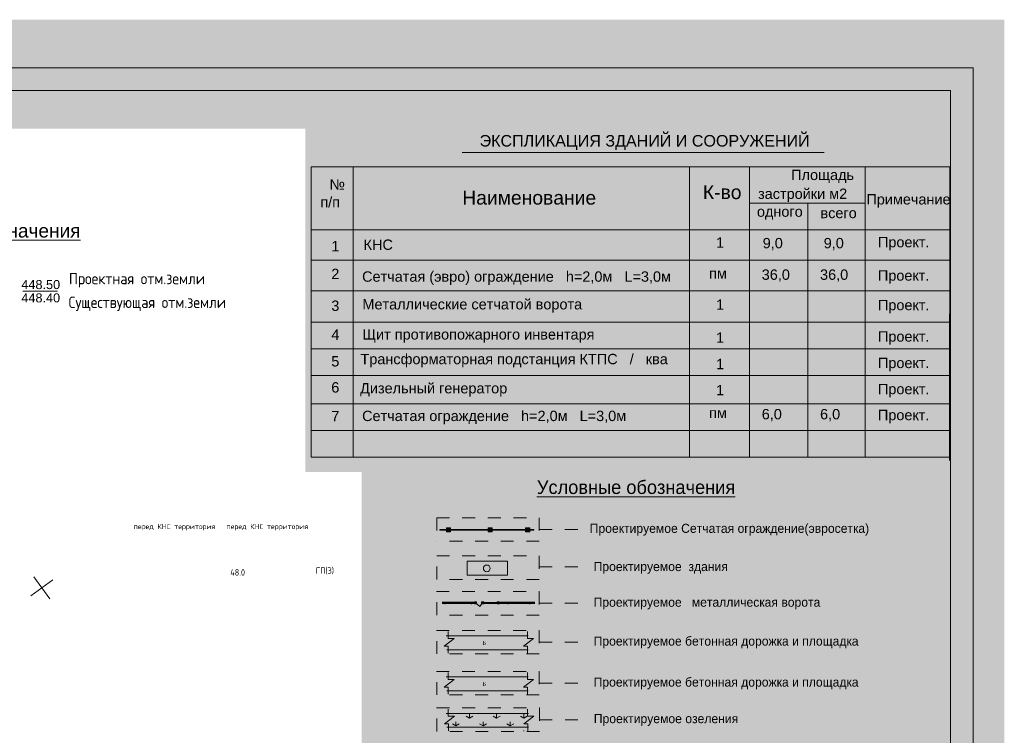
# Model space of a CAD drawing. Header units: millimetres. Extents: x 918404 to 1362154, y 4120617 to 4364104.
# Tile 592 of 649: x 1329437 to 1351126, y 4206655 to 4222431. Entities that reach past the tile are written whole.
import ezdxf

# ---------------------------------------------------------------- set-up
doc = ezdxf.new("R2010")
doc.units = ezdxf.units.MM
doc.header["$MEASUREMENT"] = 0
doc.linetypes.add('Штриховая', pattern=[564.444447, 282.222223, -282.222223])
for name, color, linetype, lineweight in [('(001) Сетка_Ном._пера__132', 132, 'Continuous', 18), ('(035) Откосы_Ном._пера__7', 7, 'Continuous', 18), ('(038) Деревья_Ном._пера__1', 1, 'Continuous', 18), ('0_Ном._пера__174', 174, 'Continuous', 18), ('0_Ном._пера__255', 255, 'Continuous', 18), ('0_Ном._пера__5', 5, 'Continuous', 18), ('Fills_Ном._пера__82', 82, 'Continuous', 18), ('sherr_Ном._пера__5', 5, 'Continuous', 18), ('text_Ном._пера__5', 5, 'Continuous', 18), ('text_Ном._пера__7', 7, 'Continuous', 18), ('водопровод_Ном._пера__5', 5, 'Continuous', 18), ('Зоп. К._Ном._пера__1', 1, 'Continuous', 18), ('надписи ВК_Ном._пера__7', 7, 'Continuous', 18), ('Текст_Ном._пера__5', 5, 'Continuous', 18), ('Текст_Ном._пера__7', 7, 'Continuous', 18)]:
    doc.layers.add(name, color=color, linetype=linetype, lineweight=lineweight)
for name, color, linetype in [('(003) Пункты', 7, 'Continuous'), ('(023) Ж_дорога', 7, 'Continuous'), ('(035) Откосы', 7, 'Continuous')]:
    doc.layers.add(name, color=color, linetype=linetype)
for name, color, linetype, lineweight, true_color in [('(003) Пункты_Ном._пера__28', 7, 'Continuous', 18, 0x260900), ('(003) Пункты_Ном._пера__48', 7, 'Continuous', 18, 0x261c00), ('(023) Ж_дорога_Ном._пера__28', 7, 'Continuous', 18, 0x260900), ('0_Ном._пера__251', 7, 'Continuous', 18, 0x6d6d6d)]:
    doc.layers.add(name, color=color, linetype=linetype, lineweight=lineweight, true_color=true_color)
doc.styles.add('СГЕНЕРИР_СТИЛЬ_1', font='arial.ttf')
doc.styles.add('СГЕНЕРИР_СТИЛЬ_10', font='isocp.shx')
doc.styles.add('СГЕНЕРИР_СТИЛЬ_2', font='arial.ttf')
doc.styles.add('СГЕНЕРИР_СТИЛЬ_4', font='times.ttf')
doc.styles.add('СГЕНЕРИР_СТИЛЬ_6', font='txt')
doc.styles.add('СГЕНЕРИР_СТИЛЬ_7', font='txt')
doc.styles.add('СГЕНЕРИР_СТИЛЬ_8', font='isocp.shx')
pattern_1 = [(45, (295942.93, 4126321.94), (-183.847756, 183.847756), []), (45, (295851, 4126413.87), (-183.847756, 183.847756), [194.999993, -64.999998, 0, -64.999998])]

# ---------------------------------------------------------------- blocks, each defined once
blk = doc.blocks.new('Стена_259', base_point=(1338688, 4211186))
at = {"layer": '(035) Откосы', "linetype": 'Continuous', "lineweight": 0, "true_color": 0x000000}
for points in [[(1338835, 4211178), (1338835, 4211193), (1338688, 4211193), (1338688, 4211178)], [(1339756, 4211178), (1339756, 4211193), (1338925, 4211193), (1338925, 4211178)], [(1340581, 4211178), (1340581, 4211193), (1339846, 4211193), (1339846, 4211178)], [(1340762, 4211178), (1340762, 4211193), (1340671, 4211193), (1340671, 4211178)]]:
    blk.add_hatch(color=18, dxfattribs=at).paths.add_polyline_path(points)
at = {"layer": '(035) Откосы_Ном._пера__7', "linetype": 'Continuous', "flags": 128}
for points in [[(1338835, 4211193), (1338688, 4211193)], [(1338688, 4211193), (1338688, 4211178)], [(1338688, 4211178), (1338835, 4211178)], [(1339756, 4211193), (1338925, 4211193)], [(1338925, 4211178), (1339756, 4211178)], [(1340581, 4211193), (1339846, 4211193)], [(1339846, 4211178), (1340581, 4211178)], [(1340762, 4211193), (1340671, 4211193)], [(1340671, 4211178), (1340762, 4211178)], [(1340762, 4211178), (1340762, 4211193)]]:
    blk.add_lwpolyline(points, dxfattribs=at)
blk = doc.blocks.new('Колонна_883', base_point=(1338880, 4211186))
at = {"layer": '(023) Ж_дорога', "linetype": 'Continuous', "lineweight": 0, "true_color": 0x000000}
blk.add_hatch(color=18, dxfattribs=at).paths.add_polyline_path([(1338835, 4211141), (1338925, 4211141), (1338925, 4211231), (1338835, 4211231)])
at = {"layer": '(023) Ж_дорога_Ном._пера__28', "linetype": 'Continuous'}
for p, q in [((1338925, 4211231), (1338835, 4211231)), ((1338835, 4211231), (1338835, 4211193)), ((1338835, 4211178), (1338835, 4211141)), ((1338835, 4211141), (1338925, 4211141)), ((1338925, 4211193), (1338925, 4211231)), ((1338925, 4211141), (1338925, 4211178))]:
    blk.add_line(p, q, dxfattribs=at)
blk = doc.blocks.new('Колонна_884', base_point=(1340626, 4211186))
at = {"layer": '(023) Ж_дорога', "linetype": 'Continuous', "lineweight": 0, "true_color": 0x000000}
blk.add_hatch(color=18, dxfattribs=at).paths.add_polyline_path([(1340581, 4211141), (1340671, 4211141), (1340671, 4211231), (1340581, 4211231)])
at = {"layer": '(023) Ж_дорога_Ном._пера__28', "linetype": 'Continuous'}
for p, q in [((1340671, 4211231), (1340581, 4211231)), ((1340581, 4211231), (1340581, 4211193)), ((1340581, 4211178), (1340581, 4211141)), ((1340581, 4211141), (1340671, 4211141)), ((1340671, 4211193), (1340671, 4211231)), ((1340671, 4211141), (1340671, 4211178))]:
    blk.add_line(p, q, dxfattribs=at)
blk = doc.blocks.new('Колонна_885', base_point=(1339801, 4211186))
at = {"layer": '(023) Ж_дорога', "linetype": 'Continuous', "lineweight": 0, "true_color": 0x000000}
blk.add_hatch(color=18, dxfattribs=at).paths.add_polyline_path([(1339756, 4211141), (1339846, 4211141), (1339846, 4211231), (1339756, 4211231)])
at = {"layer": '(023) Ж_дорога_Ном._пера__28', "linetype": 'Continuous'}
for p, q in [((1339846, 4211231), (1339756, 4211231)), ((1339756, 4211231), (1339756, 4211193)), ((1339756, 4211178), (1339756, 4211141)), ((1339756, 4211141), (1339846, 4211141)), ((1339846, 4211193), (1339846, 4211231)), ((1339846, 4211141), (1339846, 4211178))]:
    blk.add_line(p, q, dxfattribs=at)
blk = doc.blocks.new('Колонна_886', base_point=(1339979, 4209574))
at = {"layer": '(003) Пункты_Ном._пера__48', "linetype": 'Continuous'}
h = blk.add_hatch(dxfattribs=at)
h.set_pattern_fill('Железобетон', color=256, style=0, pattern_type=2)
h.set_pattern_definition(pattern_1)
h.paths.add_polyline_path([(1339956, 4209551), (1340001, 4209551), (1340001, 4209596), (1339956, 4209596)])
at = {"layer": '(003) Пункты_Ном._пера__28', "linetype": 'Continuous', "flags": 128}
blk.add_lwpolyline([(1339956, 4209551), (1340001, 4209551), (1340001, 4209596), (1339956, 4209596)], close=True, dxfattribs=at)
blk = doc.blocks.new('Колонна_887', base_point=(1339636, 4209574))
at = {"layer": '(003) Пункты_Ном._пера__48', "linetype": 'Continuous'}
h = blk.add_hatch(dxfattribs=at)
h.set_pattern_fill('Железобетон', color=256, style=0, pattern_type=2)
h.set_pattern_definition(pattern_1)
h.paths.add_polyline_path([(1339613, 4209551), (1339658, 4209551), (1339658, 4209596), (1339613, 4209596)])
at = {"layer": '(003) Пункты_Ном._пера__28', "linetype": 'Continuous', "flags": 128}
blk.add_lwpolyline([(1339613, 4209551), (1339658, 4209551), (1339658, 4209596), (1339613, 4209596)], close=True, dxfattribs=at)
blk = doc.blocks.new('Колонна_888', base_point=(1339476, 4209574))
at = {"layer": '(003) Пункты_Ном._пера__48', "linetype": 'Continuous'}
h = blk.add_hatch(dxfattribs=at)
h.set_pattern_fill('Железобетон', color=256, style=0, pattern_type=2)
h.set_pattern_definition(pattern_1)
h.paths.add_polyline_path([(1339454, 4209551), (1339499, 4209551), (1339499, 4209596), (1339454, 4209596)])
at = {"layer": '(003) Пункты_Ном._пера__28', "linetype": 'Continuous', "flags": 128}
blk.add_lwpolyline([(1339454, 4209551), (1339499, 4209551), (1339499, 4209596), (1339454, 4209596)], close=True, dxfattribs=at)

msp = doc.modelspace()

# ---------------------------------------------------------------- hatches: boundary and pattern name
at = {"layer": '0_Ном._пера__251', "linetype": 'Continuous'}
msp.add_hatch(color=256, dxfattribs=at).paths.add_polyline_path([(1338876.5, 4208542.3), (1340624.5, 4208542.3), (1340624.5, 4208619.5), (1340536.7, 4208619.5), (1340756.1, 4208789.5), (1340621.7, 4208789.5), (1340621.7, 4208847.6), (1338873.8, 4208847.6), (1338873.8, 4208789.5), (1339008.2, 4208789.5), (1338788.8, 4208619.5), (1338876.5, 4208619.5)])
at = {"layer": '0_Ном._пера__251', "linetype": 'Continuous', "lineweight": 0, "true_color": 0x1b1b1b}
msp.add_hatch(color=250, dxfattribs=at).paths.add_polyline_path([(1338876.5, 4207638.6), (1340624.5, 4207638.6), (1340624.5, 4207715.8), (1340536.7, 4207715.8), (1340756.1, 4207885.8), (1340621.7, 4207885.8), (1340621.7, 4207943.9), (1338873.8, 4207943.9), (1338873.8, 4207885.8), (1339008.2, 4207885.8), (1338788.8, 4207715.8), (1338876.5, 4207715.8)])
at = {"layer": '0_Ном._пера__255', "linetype": 'Continuous'}
h = msp.add_hatch(color=256, dxfattribs=at)
h.paths.add_polyline_path([(1307746.4, 4222430.7), (1307746.4, 4191424.3), (1351126, 4191424.3), (1351126, 4222430.7)])
h.paths.add_polyline_path([(1311830.5, 4192586.6), (1311830.5, 4220030.8), (1335731.4, 4220030.8), (1335731.4, 4212461.4), (1336968.5, 4212461.4), (1336968.5, 4198595), (1330513.3, 4198595), (1330513.3, 4192586.6)], flags=0)
at = {"layer": 'Fills_Ном._пера__82', "linetype": 'Continuous'}
h = msp.add_hatch(dxfattribs=at)
h.set_pattern_fill('Трава', color=256, style=0, pattern_type=2)
h.set_pattern_definition([(90, (295942.93, 4126321.94), (-600, 0), [86.60254, -259.80762]), (90, (296242.93, 4126495.15), (-600, 0), [86.60254, -259.80762]), (30, (295942.93, 4126321.94), (-300, 519.61524), [86.60254, -259.80762]), (30, (295942.93, 4126668.36), (-300, 519.61524), [86.60254, -259.80762]), (150, (295942.93, 4126321.94), (300, 519.61524), [86.60254, -259.80762]), (150, (295942.93, 4126668.36), (300, 519.61524), [86.60254, -259.80762])])
h.paths.add_polyline_path([(1338881.2, 4206833.1), (1340629.1, 4206833.1), (1340629.1, 4206910.3), (1340541.3, 4206910.3), (1340760.7, 4207080.2), (1340626.3, 4207080.2), (1340626.3, 4207138.3), (1338878.4, 4207138.3), (1338878.4, 4207080.2), (1339012.8, 4207080.2), (1338793.4, 4206910.3), (1338881.2, 4206910.3)])
at = {"layer": 'Зоп. К._Ном._пера__1', "linetype": 'Continuous', "lineweight": 18}
msp.add_hatch(color=14, dxfattribs=at).paths.add_polyline_path([(1339295.5, 4210490.7), (1339295.5, 4210185.4), (1340179.6, 4210185.4), (1340179.6, 4210490.7)])

# ---------------------------------------------------------------- linework, layer by layer
at = {"layer": '(001) Сетка_Ном._пера__132', "linetype": 'Continuous'}
for p, q in [((1329680.7, 4209731.5), (1330168.4, 4210080.9)), ((1329749.9, 4210150.1), (1330099.3, 4209662.3))]:
    msp.add_line(p, q, dxfattribs=at)
at = {"layer": '0_Ном._пера__174', "linetype": 'Continuous', "flags": 128}
for points in [[(1308437.1, 4192086.6), (1308437.1, 4221366.6), (1350437.1, 4221366.6), (1350437.1, 4192086.6)], [(1310437.1, 4220866.6), (1349937.1, 4220866.6), (1349937.1, 4192586.6), (1310437.1, 4192586.6)]]:
    msp.add_lwpolyline(points, close=True, dxfattribs=at)
at = {"layer": '0_Ном._пера__5', "linetype": 'Continuous'}
for p, q in [((1339185.3, 4219506.4), (1347160.6, 4219506.4)), ((1335856.4, 4219187), (1349922.4, 4219187)), ((1335856.4, 4219187), (1335856.4, 4212788.1)), ((1336781.8, 4219187), (1336781.8, 4212788.1)), ((1344188.7, 4219187), (1344188.7, 4212788.1)), ((1345510.9, 4219187), (1345510.9, 4212788.1)), ((1349922.4, 4219187), (1349921.9, 4212711)), ((1335856.4, 4217797.4), (1349923.4, 4217797.4)), ((1335856.4, 4217797.4), (1349923.4, 4217797.4)), ((1335856.4, 4217127), (1349923.4, 4217127)), ((1335856.4, 4216454), (1349923.4, 4216454)), ((1335856.4, 4215762.7), (1349922.2, 4215762.7)), ((1335856.4, 4215173.3), (1349922.3, 4215173.3)), ((1335856.4, 4214588.3), (1349920.5, 4214588.3)), ((1335856.4, 4213962.5), (1349922.2, 4213962.5)), ((1335856.4, 4213373.1), (1349922.3, 4213373.1)), ((1335856.4, 4212788.1), (1349920.5, 4212788.1)), ((1339295.5, 4210185.4), (1339295.5, 4210490.7)), ((1339295.5, 4210490.7), (1340179.6, 4210490.7)), ((1340179.6, 4210490.7), (1340179.6, 4210185.4)), ((1340179.6, 4210185.4), (1339295.5, 4210185.4)), ((1338744.6, 4209587.3), (1339476.2, 4209587.3)), ((1338744.6, 4209573.5), (1339476.2, 4209573.5)), ((1338744.6, 4209559.9), (1339476.2, 4209559.9)), ((1338803, 4209601.3), (1338803, 4209545.7)), ((1339387.4, 4209601.3), (1339387.4, 4209545.7)), ((1339476.2, 4209573.5), (1339573.7, 4209495.9)), ((1339573.7, 4209495.9), (1339619.5, 4209562.9)), ((1339641.7, 4209582), (1339953.8, 4209582)), ((1339641.7, 4209559.9), (1339953.8, 4209559.9)), ((1339945.4, 4209587.1), (1340783.7, 4209587.1)), ((1339945.4, 4209573.5), (1340783.7, 4209573.5)), ((1339945.4, 4209561.9), (1340783.7, 4209561.9)), ((1340189.5, 4209601.3), (1340189.5, 4209545.7)), ((1340674.8, 4209601.3), (1340674.8, 4209545.7)), ((1338829.4, 4208847.6), (1340640.4, 4208847.6)), ((1340639.5, 4208542.3), (1338842.4, 4208542.3)), ((1338829.4, 4207943.9), (1340640.4, 4207943.9)), ((1340639.5, 4207638.6), (1338842.4, 4207638.6)), ((1338834.1, 4207138.3), (1340645, 4207138.3)), ((1340644.2, 4206833.1), (1338847, 4206833.1))]:
    msp.add_line(p, q, dxfattribs=at)
at = {"layer": '0_Ном._пера__5', "linetype": 'Штриховая'}
for p, q in [((1338622.2, 4211452.9), (1338622.2, 4210935.2)), ((1338622.2, 4211452.9), (1340882.5, 4211452.9)), ((1340882.5, 4211452.9), (1340882.5, 4210935.2)), ((1340882.5, 4211194), (1341870.7, 4211194)), ((1340882.5, 4210935.2), (1338622.2, 4210935.2)), ((1338622.2, 4210092.6), (1338622.2, 4210610.3)), ((1338622.2, 4210610.3), (1340882.5, 4210610.3)), ((1340882.5, 4210610.3), (1340882.5, 4210092.6)), ((1340882.5, 4210369.2), (1341870.7, 4210369.2)), ((1340882.5, 4210092.6), (1338622.2, 4210092.6)), ((1338617.2, 4209822.5), (1340882.5, 4209822.5)), ((1338622.2, 4209304.7), (1338622.2, 4209827)), ((1340882.5, 4209822.5), (1340882.5, 4209304.7)), ((1340882.5, 4209565.9), (1341870.7, 4209565.9)), ((1340882.5, 4209304.7), (1338622.2, 4209304.7)), ((1338617.2, 4208967.2), (1340882.5, 4208967.2)), ((1338622.2, 4208449.5), (1338622.2, 4208971.7)), ((1340882.5, 4208967.2), (1340882.5, 4208449.5)), ((1340882.5, 4208708.4), (1341870.7, 4208708.4)), ((1340882.5, 4208449.5), (1338622.2, 4208449.5)), ((1338617.2, 4208063.5), (1340882.5, 4208063.5)), ((1338622.2, 4207545.8), (1338622.2, 4208068)), ((1340882.5, 4208063.5), (1340882.5, 4207545.8)), ((1340882.5, 4207804.7), (1341870.7, 4207804.7)), ((1340882.5, 4207545.8), (1338622.2, 4207545.8)), ((1338621.8, 4207258), (1340887.1, 4207258)), ((1338626.8, 4206740.2), (1338626.8, 4207262.5)), ((1340887.1, 4207258), (1340887.1, 4206740.2)), ((1340887.1, 4206999.1), (1341875.3, 4206999.1)), ((1340887.1, 4206740.2), (1338626.8, 4206740.2))]:
    msp.add_line(p, q, dxfattribs=at)
at = {"layer": '0_Ном._пера__5', "linetype": 'Continuous', "flags": 128}
for points in [[(1338873.8, 4208940.5), (1338873.8, 4208789.5), (1339008.2, 4208789.5), (1338788.8, 4208619.5), (1338876.5, 4208619.5), (1338876.5, 4208466.1)], [(1340621.7, 4208940.5), (1340621.7, 4208789.5), (1340756.1, 4208789.5), (1340536.7, 4208619.5), (1340624.5, 4208619.5), (1340624.5, 4208466.1)], [(1338873.8, 4208036.8), (1338873.8, 4207885.8), (1339008.2, 4207885.8), (1338788.8, 4207715.8), (1338876.5, 4207715.8), (1338876.5, 4207562.4)], [(1340621.7, 4208036.8), (1340621.7, 4207885.8), (1340756.1, 4207885.8), (1340536.7, 4207715.8), (1340624.5, 4207715.8), (1340624.5, 4207562.4)], [(1338878.4, 4207231.2), (1338878.4, 4207080.2), (1339012.8, 4207080.2), (1338793.4, 4206910.3), (1338881.2, 4206910.3), (1338881.2, 4206756.8)], [(1340626.3, 4207231.2), (1340626.3, 4207080.2), (1340760.7, 4207080.2), (1340541.3, 4206910.3), (1340629.1, 4206910.3), (1340629.1, 4206756.8)]]:
    msp.add_lwpolyline(points, dxfattribs=at)
at = {"layer": '0_Ном._пера__5', "linetype": 'Continuous'}
msp.add_circle((1339724.3, 4210335.9), 73.8, dxfattribs=at)
at = {"layer": 'sherr_Ном._пера__5', "linetype": 'Continuous'}
msp.add_line((1340536.4, 4206751.4), (1340546.4, 4206751.4), dxfattribs=at)
at = {"layer": 'водопровод_Ном._пера__5', "linetype": 'Continuous'}
for p, q in [((1348064.2, 4212788.1), (1348064.2, 4219187)), ((1345510.9, 4218384.1), (1348064.2, 4218384.1)), ((1346797.4, 4218384.1), (1346797.4, 4212788.1))]:
    msp.add_line(p, q, dxfattribs=at)
at = {"layer": 'надписи ВК_Ном._пера__7', "linetype": 'Continuous'}
msp.add_line((1329507.5, 4216445.1), (1330267, 4216445.1), dxfattribs=at)

# ---------------------------------------------------------------- block references
at = {"layer": '(003) Пункты', "color": 18, "lineweight": 18, "true_color": 0x260900}
for name, p in [('Колонна_888', (1339476.2, 4209573.5)), ('Колонна_887', (1339635.6, 4209573.5)), ('Колонна_886', (1339978.8, 4209573.5))]:
    msp.add_blockref(name, p, dxfattribs=at)
at = {"layer": '(023) Ж_дорога', "color": 18, "lineweight": 18, "true_color": 0x260900}
for name, p in [('Колонна_883', (1338880.4, 4211185.6)), ('Колонна_885', (1339801.3, 4211185.6)), ('Колонна_884', (1340625.9, 4211185.6))]:
    msp.add_blockref(name, p, dxfattribs=at)
at = {"layer": '(035) Откосы'}
msp.add_blockref('Стена_259', (1338688.2, 4211185.6), dxfattribs=at)

# ---------------------------------------------------------------- texts
at = {"layer": '(038) Деревья_Ном._пера__1', "linetype": 'Continuous', "char_height": 200, "attachment_point": 5, "style": 'СГЕНЕРИР_СТИЛЬ_2'}
for s, insert in [('{448.50}', (1329900.6, 4216590.4)), ('{448.40}', (1329900.6, 4216297.6))]:
    msp.add_mtext(s, dxfattribs=dict(at, insert=insert))
at = {"layer": 'text_Ном._пера__5', "linetype": 'Continuous', "char_height": 250, "attachment_point": 7, "style": 'СГЕНЕРИР_СТИЛЬ_8'}
for s, insert in [('{Проектная отм.земли}', (1330522.3, 4216530.2)), ('{Существующая отм.земли}', (1330515.5, 4216007.5))]:
    msp.add_mtext(s, dxfattribs=dict(at, insert=insert))
at = {"layer": 'text_Ном._пера__7', "linetype": 'Continuous', "attachment_point": 7}
for s, insert, char_height, style in [('{перед КНС территория}', (1331944.6, 4211171.3), 112.5, 'СГЕНЕРИР_СТИЛЬ_10'), ('{перед КНС территория}', (1333988.3, 4211171.3), 112.5, 'СГЕНЕРИР_СТИЛЬ_10'), ('{48.0}', (1334076.5, 4210176.2), 140.62, 'СГЕНЕРИР_СТИЛЬ_8'), ('{ГП(3) }', (1335959, 4210203), 140.62, 'СГЕНЕРИР_СТИЛЬ_8')]:
    msp.add_mtext(s, dxfattribs=dict(at, insert=insert, char_height=char_height, style=style))
at = {"layer": 'Текст_Ном._пера__5', "linetype": 'Continuous', "attachment_point": 7}
for s, insert, char_height, style in [('{ЭКСПЛИКАЦИЯ ЗДАНИЙ И СООРУЖЕНИЙ}', (1339567.7, 4219560.7), 253.44, 'СГЕНЕРИР_СТИЛЬ_1'), ('{ №}', (1336172.6, 4218684), 228.1, 'СГЕНЕРИР_СТИЛЬ_1'), ('{    Площадь }', (1346078.2, 4218829.5), 228.096, 'СГЕНЕРИР_СТИЛЬ_1'), ('{Наименование}', (1339186.1, 4218350.3), 304.128, 'СГЕНЕРИР_СТИЛЬ_1'), ('{К-во}', (1344486, 4218471.9), 304.13, 'СГЕНЕРИР_СТИЛЬ_1'), ('{застройки м2                  }', (1345702.1, 4218410.7), 228.096, 'СГЕНЕРИР_СТИЛЬ_1'), ('{п/п}', (1336059.6, 4218289.8), 228.1, 'СГЕНЕРИР_СТИЛЬ_1'), ('{Примечание}', (1348087.9, 4218288.7), 228.096, 'СГЕНЕРИР_СТИЛЬ_1'), ('{всего}', (1347076.9, 4218051.8), 228.1, 'СГЕНЕРИР_СТИЛЬ_1'), ('{одного}', (1345676.7, 4218019.8), 228.1, 'СГЕНЕРИР_СТИЛЬ_1'), ('{\\LУсловные обозначения}', (1326211, 4217624.3), 300, 'СГЕНЕРИР_СТИЛЬ_2'), ('{КНС}', (1337011.9, 4217353.1), 228.1, 'СГЕНЕРИР_СТИЛЬ_1'), ('{1}', (1344777.2, 4217404.8), 228.1, 'СГЕНЕРИР_СТИЛЬ_1'), ('{9,0}', (1345804.2, 4217348.5), 228.1, 'СГЕНЕРИР_СТИЛЬ_1'), ('{9,0}', (1347147.8, 4217348.5), 228.1, 'СГЕНЕРИР_СТИЛЬ_1'), ('{Проект.}', (1348343, 4217343.7), 228.1, 'СГЕНЕРИР_СТИЛЬ_1'), ('{1}', (1336300.9, 4217323.9), 228.1, 'СГЕНЕРИР_СТИЛЬ_1'), ('{2}', (1336300.9, 4216712.2), 228.1, 'СГЕНЕРИР_СТИЛЬ_1'), ('{Сетчатая (эвро) ограждение   h=2,0м   L=3,0м }', (1336979.2, 4216585.3), 228.096, 'СГЕНЕРИР_СТИЛЬ_1'), ('{пм}', (1344622.9, 4216723), 228.1, 'СГЕНЕРИР_СТИЛЬ_1'), ('{36,0}', (1345782.8, 4216653.8), 228.1, 'СГЕНЕРИР_СТИЛЬ_1'), ('{36,0}', (1347067.4, 4216653.8), 228.1, 'СГЕНЕРИР_СТИЛЬ_1'), ('{Проект.}', (1348341.9, 4216608.9), 228.1, 'СГЕНЕРИР_СТИЛЬ_1'), ('{3}', (1336300.9, 4216008.3), 228.1, 'СГЕНЕРИР_СТИЛЬ_1'), ('{Металлические сетчатой ворота}', (1336987, 4215975), 228.096, 'СГЕНЕРИР_СТИЛЬ_1'), ('{1}', (1344777.2, 4216035.3), 228.1, 'СГЕНЕРИР_СТИЛЬ_1'), ('{Проект.}', (1348343, 4215957.7), 228.1, 'СГЕНЕРИР_СТИЛЬ_1'), ('{4}', (1336300.9, 4215373.2), 228.1, 'СГЕНЕРИР_СТИЛЬ_1'), ('{Щит противопожарного инвентаря }', (1336988.3, 4215311.1), 228.096, 'СГЕНЕРИР_СТИЛЬ_1'), ('{1}', (1344777.2, 4215309.4), 228.1, 'СГЕНЕРИР_СТИЛЬ_1'), ('{Проект.}', (1348343, 4215264.6), 228.1, 'СГЕНЕРИР_СТИЛЬ_1'), ('{5}', (1336300.9, 4214782.1), 228.1, 'СГЕНЕРИР_СТИЛЬ_1'), ('{Трансформаторная подстанция КТПС   /   ква}', (1336942.5, 4214767.3), 228.096, 'СГЕНЕРИР_СТИЛЬ_1'), ('{1}', (1344777.2, 4214726.4), 228.1, 'СГЕНЕРИР_СТИЛЬ_1'), ('{Проект.}', (1348343, 4214681.5), 228.1, 'СГЕНЕРИР_СТИЛЬ_1'), ('{6}', (1336300.9, 4214208.2), 228.1, 'СГЕНЕРИР_СТИЛЬ_1'), ('{Дизельный генератор}', (1336935.1, 4214123.8), 228.096, 'СГЕНЕРИР_СТИЛЬ_1'), ('{1}', (1344777.2, 4214151.1), 228.1, 'СГЕНЕРИР_СТИЛЬ_1'), ('{Проект.}', (1348343, 4214106.3), 228.1, 'СГЕНЕРИР_СТИЛЬ_1'), ('{7}', (1336300.9, 4213575.7), 228.1, 'СГЕНЕРИР_СТИЛЬ_1'), ('{Сетчатая ограждение   h=2,0м   L=3,0м }', (1336979.2, 4213513.6), 228.096, 'СГЕНЕРИР_СТИЛЬ_1'), ('{пм}', (1344622.9, 4213647.5), 228.1, 'СГЕНЕРИР_СТИЛЬ_1'), ('{6,0}', (1345782.8, 4213578.3), 228.1, 'СГЕНЕРИР_СТИЛЬ_1'), ('{6,0}', (1347067.4, 4213578.3), 228.1, 'СГЕНЕРИР_СТИЛЬ_1'), ('{Проект.}', (1348341.9, 4213533.5), 228.1, 'СГЕНЕРИР_СТИЛЬ_1')]:
    msp.add_mtext(s, dxfattribs=dict(at, insert=insert, char_height=char_height, style=style))
at = {"layer": 'Текст_Ном._пера__7', "linetype": 'Continuous'}
for s, insert, char_height, attachment_point, style in [('{\\LУсловные обозначения}', (1340829.8, 4211970.9), 300, 7, 'СГЕНЕРИР_СТИЛЬ_6'), ('{Проектируемое Сетчатая ограждение(эвросетка)}', (1341993.3, 4211057.9), 200, 7, 'СГЕНЕРИР_СТИЛЬ_7'), ('{Проектируемое  здания }', (1342079.6, 4210215.3), 200, 7, 'СГЕНЕРИР_СТИЛЬ_7'), ('{Проектируемое   металлическая ворота }', (1342079.6, 4209429.7), 200, 7, 'СГЕНЕРИР_СТИЛЬ_7'), ('{Проектируемое бетонная дорожка и площадка}', (1342079.6, 4208572.2), 200, 7, 'СГЕНЕРИР_СТИЛЬ_7'), ('{Б}', (1339669.9, 4208737.3), 88.59, 2, 'СГЕНЕРИР_СТИЛЬ_4'), ('{Проектируемое бетонная дорожка и площадка}', (1342079.6, 4207668.5), 200, 7, 'СГЕНЕРИР_СТИЛЬ_7'), ('{Б}', (1339669.9, 4207833.6), 88.59, 2, 'СГЕНЕРИР_СТИЛЬ_4'), ('{Проектируемое озеления}', (1342084.2, 4206862.9), 200, 7, 'СГЕНЕРИР_СТИЛЬ_7')]:
    msp.add_mtext(s, dxfattribs=dict(at, insert=insert, char_height=char_height, attachment_point=attachment_point, style=style))

doc.saveas('drawing.dxf')
